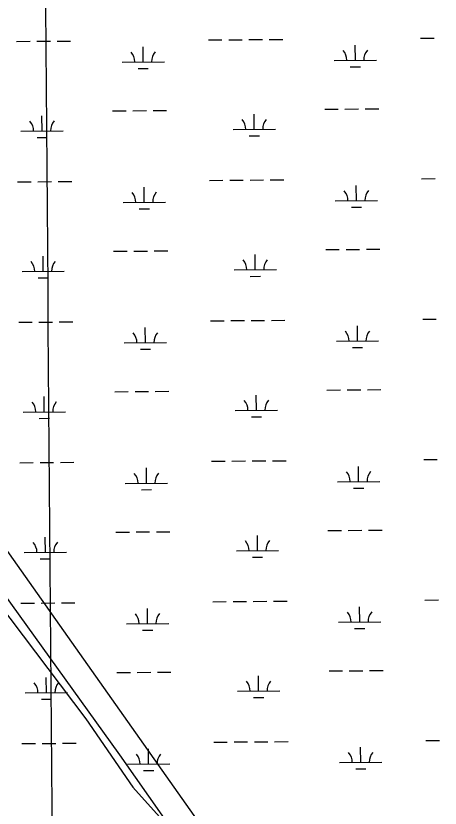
# Model space of a CAD drawing. Extents: x 3540316 to 3578335, y 553172 to 578787.
# Drawn here: x 3565414 to 3566417, y 573314 to 575191 of the extents above; entities that cross this region are included whole.
import ezdxf

# ---------------------------------------------------------------- set-up
doc = ezdxf.new("R2010")
doc.units = 0
for name, color, linetype in [('V-GRID-MAJR', 7, 'Continuous'), ('V-SITE-VEGE', 7, 'Continuous'), ('V-UTIL-LINE', 7, 'Continuous'), ('V-WETL-SWMP', 7, 'Continuous')]:
    doc.layers.add(name, color=color, linetype=linetype)

msp = doc.modelspace()

# ---------------------------------------------------------------- linework, layer by layer
at = {"layer": 'V-GRID-MAJR'}
msp.add_spline([(3565613.881, 558735.9), (3565566.3000000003, 564793.708), (3565518.696, 570854.601), (3565471.092, 576915.511), (3565471.068, 576918.577)], degree=3, dxfattribs=at)
at = {"layer": 'V-SITE-VEGE'}
for p, q in [((3566156.982, 572841.094), (3565038.4990000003, 574426.854)), ((3565181.7770000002, 574052.3740000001), (3565579.253, 573525.329)), ((3565579.253, 573525.329), (3565690.179, 573363.5160000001)), ((3565690.179, 573363.5160000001), (3565967.488, 573058.385))]:
    msp.add_line(p, q, dxfattribs=at)
at = {"layer": 'V-UTIL-LINE'}
msp.add_lwpolyline([(3563283.7893940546, 576897.1081793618), (3563728.47550468, 576240.184493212), (3564254.013453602, 575461.9840496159), (3564708.8065440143, 574805.0613634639), (3565032.214897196, 574350.268273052), (3565345.516270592, 573875.2622230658), (3565658.8176439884, 573440.683092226), (3566012.54593653, 572935.3581028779), (3566477.44500673, 572278.434416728), (3566790.746380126, 571793.3223869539), (3567073.7288141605, 571348.6362763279), (3567296.0713694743, 570994.908983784)], dxfattribs=at)
at = {"layer": 'V-WETL-SWMP'}
for p, q in [((3566370.995883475, 575137.7086050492), (3566402.9949326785, 575137.9552813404)), ((3565415.2082830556, 575130.3405692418), (3565447.207332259, 575130.587245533)), ((3565463.206856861, 575130.7105836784), (3565495.2059060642, 575130.9572599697)), ((3565511.205430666, 575131.0805981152), (3565543.204479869, 575131.3272744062)), ((3565869.102796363, 575133.8395799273), (3565901.1018455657, 575134.0862562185)), ((3565917.101370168, 575134.2095943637), (3565949.1004193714, 575134.4562706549)), ((3565965.0999439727, 575134.5796088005), (3565997.0989931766, 575134.8262850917)), ((3566013.098517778, 575134.9496232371), (3566045.0975669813, 575135.1962995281)), ((3566216.7996275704, 575085.7764247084), (3566216.5221172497, 575121.7753514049)), ((3565714.906540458, 575081.9073995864), (3565714.6290301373, 575117.906326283)), ((3565664.9080260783, 575081.5219678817), (3565764.9050548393, 575082.2928312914)), ((3566166.80111319, 575085.3909930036), (3566266.798141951, 575086.1618564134)), ((3565703.0258487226, 575066.3843560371), (3565727.025135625, 575066.5693632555)), ((3566204.918935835, 575070.253381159), (3566228.9182227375, 575070.4383883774)), ((3566144.283630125, 574969.7819907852), (3566176.282679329, 574970.0286670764)), ((3566192.28220393, 574970.152005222), (3566224.281253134, 574970.3986815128)), ((3566240.280777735, 574970.5220196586), (3566272.2798269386, 574970.7686959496)), ((3565475.689418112, 574918.1965146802), (3565475.411907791, 574954.1954413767)), ((3565642.390543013, 574965.9129656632), (3565674.3895922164, 574966.1596419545)), ((3565690.389116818, 574966.2829801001), (3565722.3881660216, 574966.5296563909)), ((3565738.3876906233, 574966.6529945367), (3565770.3867398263, 574966.8996708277)), ((3565977.5825052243, 574922.0655398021), (3565977.304994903, 574958.0644664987)), ((3565425.690903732, 574917.8110829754), (3565525.6879324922, 574918.5819463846)), ((3565927.583990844, 574921.6801080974), (3566027.5810196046, 574922.4509715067)), ((3565463.8087263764, 574902.6734711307), (3565487.808013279, 574902.8584783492)), ((3565965.7018134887, 574906.5424962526), (3565989.701100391, 574906.7275034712)), ((3565871.667261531, 574801.174498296), (3565903.6663107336, 574801.4211745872)), ((3565919.665835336, 574801.5445127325), (3565951.6648845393, 574801.7911890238)), ((3565967.6644091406, 574801.9145271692), (3565999.6634583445, 574802.1612034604)), ((3566015.662982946, 574802.284541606), (3566047.6620321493, 574802.531217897)), ((3566373.560348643, 574805.043523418), (3566405.5593978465, 574805.2901997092)), ((3565417.7727482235, 574797.6754876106), (3565449.7717974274, 574797.9221639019)), ((3565465.7713220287, 574798.0455020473), (3565497.770371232, 574798.2921783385)), ((3565513.769895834, 574798.4155164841), (3565545.768945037, 574798.662192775)), ((3565717.4710056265, 574749.2423179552), (3565717.1934953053, 574785.2412446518)), ((3566219.3640927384, 574753.1113430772), (3566219.0865824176, 574789.1102697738)), ((3565667.472491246, 574748.8568862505), (3565767.4695200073, 574749.6277496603)), ((3566169.365578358, 574752.7259113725), (3566269.362607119, 574753.4967747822)), ((3565705.5903138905, 574733.719274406), (3565729.589600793, 574733.9042816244)), ((3566207.483401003, 574737.5882995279), (3566231.4826879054, 574737.7733067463)), ((3565644.955008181, 574633.2478840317), (3565676.9540573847, 574633.494560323)), ((3565692.953581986, 574633.6178984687), (3565724.9526311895, 574633.8645747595)), ((3565740.952155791, 574633.9879129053), (3565772.951204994, 574634.2345891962)), ((3566146.848095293, 574637.1169091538), (3566178.847144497, 574637.363585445)), ((3566194.846669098, 574637.4869235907), (3566226.845718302, 574637.7335998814)), ((3566242.845242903, 574637.8569380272), (3566274.8442921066, 574638.1036143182)), ((3565478.25388328, 574585.5314330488), (3565477.976372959, 574621.5303597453)), ((3565980.146970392, 574589.4004581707), (3565979.869460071, 574625.3993848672)), ((3565428.2553689, 574585.146001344), (3565528.25239766, 574585.9168647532)), ((3565930.148456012, 574589.0150264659), (3566030.145484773, 574589.7858898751)), ((3565466.373191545, 574570.0083894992), (3565490.372478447, 574570.1933967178)), ((3565968.2662786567, 574573.8774146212), (3565992.265565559, 574574.0624218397)), ((3565420.3372133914, 574465.0104059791), (3565452.3362625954, 574465.2570822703)), ((3565468.3357871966, 574465.3804204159), (3565500.3348364, 574465.6270967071)), ((3565516.334361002, 574465.7504348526), (3565548.333410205, 574465.9971111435)), ((3565874.231726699, 574468.5094166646), (3565906.230775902, 574468.7560929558)), ((3565922.230300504, 574468.8794311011), (3565954.2293497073, 574469.1261073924)), ((3565970.2288743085, 574469.2494455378), (3566002.2279235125, 574469.496121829)), ((3566018.227448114, 574469.6194599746), (3566050.226497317, 574469.8661362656)), ((3566376.124813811, 574472.3784417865), (3566408.1238630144, 574472.6251180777)), ((3565720.0354707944, 574416.5772363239), (3565719.757960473, 574452.5761630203)), ((3566221.9285579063, 574420.4462614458), (3566221.6510475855, 574456.4451881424)), ((3565670.036956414, 574416.191804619), (3565770.033985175, 574416.9626680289)), ((3566171.9300435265, 574420.0608297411), (3566271.927072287, 574420.8316931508)), ((3565708.1547790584, 574401.0541927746), (3565732.154065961, 574401.2391999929)), ((3566210.0478661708, 574404.9232178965), (3566234.0471530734, 574405.1082251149)), ((3565647.5194733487, 574300.5828024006), (3565679.5185225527, 574300.8294786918)), ((3565695.518047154, 574300.9528168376), (3565727.5170963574, 574301.1994931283)), ((3565743.516620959, 574301.322831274), (3565775.515670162, 574301.569507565)), ((3566149.412560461, 574304.4518275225), (3566181.411609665, 574304.6985038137)), ((3566197.411134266, 574304.8218419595), (3566229.4101834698, 574305.0685182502)), ((3566245.4097080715, 574305.1918563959), (3566277.4087572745, 574305.4385326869)), ((3565480.818348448, 574252.8663514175), (3565480.540838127, 574288.8652781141)), ((3565982.71143556, 574256.7353765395), (3565982.4339252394, 574292.734303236)), ((3565932.71292118, 574256.3499448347), (3566032.709949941, 574257.120808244)), ((3565430.819834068, 574252.4809197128), (3565530.816862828, 574253.2517831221)), ((3565468.9376567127, 574237.343307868), (3565492.936943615, 574237.5283150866)), ((3565970.8307438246, 574241.2123329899), (3565994.830030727, 574241.3973402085)), ((3565422.9016785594, 574132.345324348), (3565454.9007277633, 574132.5920006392)), ((3565470.9002523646, 574132.7153387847), (3565502.899301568, 574132.962015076)), ((3565518.8988261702, 574133.0853532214), (3565550.897875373, 574133.3320295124)), ((3565876.796191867, 574135.8443350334), (3565908.79524107, 574136.0910113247)), ((3565924.7947656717, 574136.2143494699), (3565956.793814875, 574136.4610257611)), ((3565972.7933394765, 574136.5843639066), (3566004.7923886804, 574136.8310401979)), ((3566020.791913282, 574136.9543783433), (3566052.7909624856, 574137.2010546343)), ((3566378.689278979, 574139.7133601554), (3566410.6883281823, 574139.9600364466)), ((3565722.5999359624, 574083.9121546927), (3565722.322425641, 574119.9110813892)), ((3566224.493023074, 574087.7811798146), (3566224.2155127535, 574123.7801065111)), ((3566174.4945086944, 574087.3957481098), (3566274.491537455, 574088.1666115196)), ((3565672.6014215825, 574083.5267229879), (3565772.598450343, 574084.2975863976)), ((3565710.7192442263, 574068.3891111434), (3565734.718531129, 574068.5741183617)), ((3566212.612331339, 574072.2581362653), (3566236.6116182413, 574072.4431434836)), ((3565483.3828136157, 573920.2012697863), (3565483.1053032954, 573956.2001964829)), ((3565650.0839385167, 573967.9177207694), (3565682.0829877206, 573968.1643970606)), ((3565698.082512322, 573968.2877352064), (3565730.0815615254, 573968.5344114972)), ((3565746.0810861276, 573968.6577496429), (3565778.08013533, 573968.9044259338)), ((3565985.275900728, 573924.0702949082), (3565984.9983904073, 573960.0692216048)), ((3566151.977025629, 573971.7867458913), (3566183.976074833, 573972.0334221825)), ((3566199.9755994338, 573972.1567603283), (3566231.9746486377, 573972.4034366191)), ((3566247.9741732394, 573972.5267747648), (3566279.973222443, 573972.7734510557)), ((3565433.384299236, 573919.8158380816), (3565533.3813279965, 573920.5867014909)), ((3565935.2773863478, 573923.6848632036), (3566035.274415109, 573924.4557266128)), ((3565471.5021218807, 573904.6782262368), (3565495.5014087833, 573904.8632334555)), ((3565973.3952089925, 573908.5472513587), (3565997.394495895, 573908.7322585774)), ((3566381.253744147, 573807.0482785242), (3566413.2527933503, 573807.2949548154)), ((3565425.4661437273, 573799.6802427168), (3565457.4651929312, 573799.926919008)), ((3565473.4647175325, 573800.0502571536), (3565505.463766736, 573800.2969334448)), ((3565521.463291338, 573800.4202715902), (3565553.462340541, 573800.6669478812)), ((3565725.1644011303, 573751.2470730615), (3565724.886890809, 573787.245999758)), ((3565879.360657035, 573803.1792534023), (3565911.359706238, 573803.4259296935)), ((3565927.3592308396, 573803.5492678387), (3565959.358280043, 573803.7959441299)), ((3565975.357804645, 573803.9192822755), (3566007.3568538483, 573804.1659585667)), ((3566023.35637845, 573804.2892967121), (3566055.3554276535, 573804.5359730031)), ((3566227.057488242, 573755.1160981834), (3566226.7799779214, 573791.1150248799)), ((3565675.1658867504, 573750.8616413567), (3565775.162915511, 573751.6325047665)), ((3566177.0589738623, 573754.7306664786), (3566277.056002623, 573755.5015298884)), ((3565713.2837093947, 573735.7240295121), (3565737.282996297, 573735.9090367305)), ((3566215.176796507, 573739.593054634), (3566239.176083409, 573739.7780618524)), ((3566154.541490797, 573639.1216642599), (3566186.540540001, 573639.3683405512)), ((3566202.540064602, 573639.4916786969), (3566234.5391138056, 573639.7383549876)), ((3566250.5386384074, 573639.8616931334), (3566282.537687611, 573640.1083694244)), ((3565485.9472787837, 573587.536188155), (3565485.6697684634, 573623.5351148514)), ((3565652.6484036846, 573635.252639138), (3565684.6474528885, 573635.4993154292)), ((3565700.64697749, 573635.6226535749), (3565732.6460266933, 573635.8693298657)), ((3565748.6455512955, 573635.9926680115), (3565780.6446004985, 573636.2393443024)), ((3565987.8403658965, 573591.4052132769), (3565987.5628555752, 573627.4041399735)), ((3565435.948764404, 573587.1507564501), (3565535.9457931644, 573587.9216198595)), ((3565937.8418515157, 573591.0197815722), (3566037.838880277, 573591.7906449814)), ((3565474.0665870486, 573572.0131446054), (3565498.065873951, 573572.1981518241)), ((3565975.9596741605, 573575.8821697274), (3565999.958961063, 573576.067176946)), ((3565476.029182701, 573467.3851755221), (3565508.028231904, 573467.6318518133)), ((3565524.027756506, 573467.7551899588), (3565556.026805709, 573468.0018662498)), ((3565881.925122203, 573470.5141717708), (3565913.924171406, 573470.760848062)), ((3565929.9236960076, 573470.8841862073), (3565961.922745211, 573471.1308624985)), ((3565977.922269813, 573471.254200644), (3566009.9213190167, 573471.5008769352)), ((3566025.920843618, 573471.6242150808), (3566057.9198928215, 573471.8708913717)), ((3566383.8182093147, 573474.3831968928), (3566415.817258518, 573474.629873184)), ((3565428.0306088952, 573467.0151610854), (3565460.029658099, 573467.2618373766)), ((3565727.728866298, 573418.58199143), (3565727.451355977, 573454.5809181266)), ((3566229.62195341, 573422.4510165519), (3566229.3444430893, 573458.4499432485)), ((3565677.7303519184, 573418.1965597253), (3565777.727380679, 573418.9674231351)), ((3566179.6234390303, 573422.0655848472), (3566279.6204677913, 573422.836448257)), ((3565715.8481745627, 573403.0589478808), (3565739.847461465, 573403.2439550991)), ((3566217.741261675, 573406.9279730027), (3566241.740548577, 573407.112980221))]:
    msp.add_line(p, q, dxfattribs=at)
for centre, radius, start, end in [((3565659.6615856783, 575081.956341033), 35.24628790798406, 359.6698565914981, 41.21351492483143), ((3565770.1441750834, 575082.8080361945), 35.24628790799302, 139.6698534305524, 181.21351176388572), ((3566161.5546727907, 575085.8253661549), 35.24628790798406, 359.6698565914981, 41.21351492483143), ((3566272.0372621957, 575086.6770613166), 35.24628790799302, 139.6698534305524, 181.21351176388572), ((3565420.4444633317, 574918.2454561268), 35.24628790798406, 359.6698565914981, 41.21351492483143), ((3565530.927052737, 574919.0971512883), 35.24628790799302, 139.6698534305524, 181.21351176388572), ((3565922.3375504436, 574922.1144812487), 35.24628790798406, 359.6698565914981, 41.21351492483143), ((3566032.820139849, 574922.9661764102), 35.24628790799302, 139.6698534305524, 181.21351176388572), ((3565662.2260508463, 574749.2912594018), 35.24628790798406, 359.6698565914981, 41.21351492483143), ((3565772.7086402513, 574750.1429545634), 35.24628790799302, 139.6698534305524, 181.21351176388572), ((3566164.1191379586, 574753.1602845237), 35.24628790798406, 359.6698565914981, 41.21351492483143), ((3566274.6017273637, 574754.0119796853), 35.24628790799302, 139.6698534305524, 181.21351176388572), ((3565924.9020156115, 574589.4493996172), 35.24628790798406, 359.6698565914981, 41.21351492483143), ((3566035.3846050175, 574590.3010947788), 35.24628790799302, 139.6698534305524, 181.21351176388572), ((3565423.0089284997, 574585.5803744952), 35.24628790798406, 359.6698565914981, 41.21351492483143), ((3565533.491517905, 574586.4320696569), 35.24628790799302, 139.6698534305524, 181.21351176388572), ((3566166.6836031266, 574420.4952028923), 35.24628790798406, 359.6698565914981, 41.21351492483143), ((3566277.1661925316, 574421.3468980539), 35.24628790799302, 139.6698534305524, 181.21351176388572), ((3565664.790516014, 574416.6261777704), 35.24628790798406, 359.6698565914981, 41.21351492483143), ((3565775.2731054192, 574417.477872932), 35.24628790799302, 139.6698534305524, 181.21351176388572), ((3565425.5733936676, 574252.9152928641), 35.24628790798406, 359.6698565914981, 41.21351492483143), ((3565536.055983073, 574253.7669880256), 35.24628790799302, 139.6698534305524, 181.21351176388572), ((3565927.46648078, 574256.784317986), 35.24628790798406, 359.6698565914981, 41.21351492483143), ((3566037.9490701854, 574257.6360131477), 35.24628790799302, 139.6698534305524, 181.21351176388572), ((3565667.354981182, 574083.9610961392), 35.24628790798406, 359.6698565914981, 41.21351492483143), ((3565777.837570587, 574084.8127913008), 35.24628790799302, 139.6698534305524, 181.21351176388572), ((3566169.2480682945, 574087.8301212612), 35.24628790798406, 359.6698565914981, 41.21351492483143), ((3566279.7306576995, 574088.6818164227), 35.24628790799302, 139.6698534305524, 181.21351176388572), ((3565428.137858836, 573920.2502112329), 35.24628790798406, 359.6698565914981, 41.21351492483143), ((3565538.6204482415, 573921.1019063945), 35.24628790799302, 139.6698534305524, 181.21351176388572), ((3565930.030945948, 573924.1192363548), 35.24628790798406, 359.6698565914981, 41.21351492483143), ((3566040.5135353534, 573924.9709315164), 35.24628790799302, 139.6698534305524, 181.21351176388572), ((3565669.91944635, 573751.296014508), 35.24628790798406, 359.6698565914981, 41.21351492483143), ((3565780.402035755, 573752.1477096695), 35.24628790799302, 139.6698534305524, 181.21351176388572), ((3566171.8125334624, 573755.1650396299), 35.24628790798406, 359.6698565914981, 41.21351492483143), ((3566282.2951228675, 573756.0167347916), 35.24628790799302, 139.6698534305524, 181.21351176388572), ((3565430.702324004, 573587.5851296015), 35.24628790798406, 359.6698565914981, 41.21351492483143), ((3565541.1849134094, 573588.4368247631), 35.24628790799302, 139.6698534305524, 181.21351176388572), ((3565932.595411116, 573591.4541547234), 35.24628790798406, 359.6698565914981, 41.21351492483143), ((3566043.0780005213, 573592.305849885), 35.24628790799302, 139.6698534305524, 181.21351176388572), ((3565672.483911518, 573418.6309328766), 35.24628790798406, 359.6698565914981, 41.21351492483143), ((3565782.966500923, 573419.4826280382), 35.24628790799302, 139.6698534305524, 181.21351176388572), ((3566174.376998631, 573422.4999579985), 35.24628790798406, 359.6698565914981, 41.21351492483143), ((3566284.859588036, 573423.3516531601), 35.24628790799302, 139.6698534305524, 181.21351176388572)]:
    msp.add_arc(centre, radius, start, end, dxfattribs=at)

doc.saveas('drawing.dxf')
